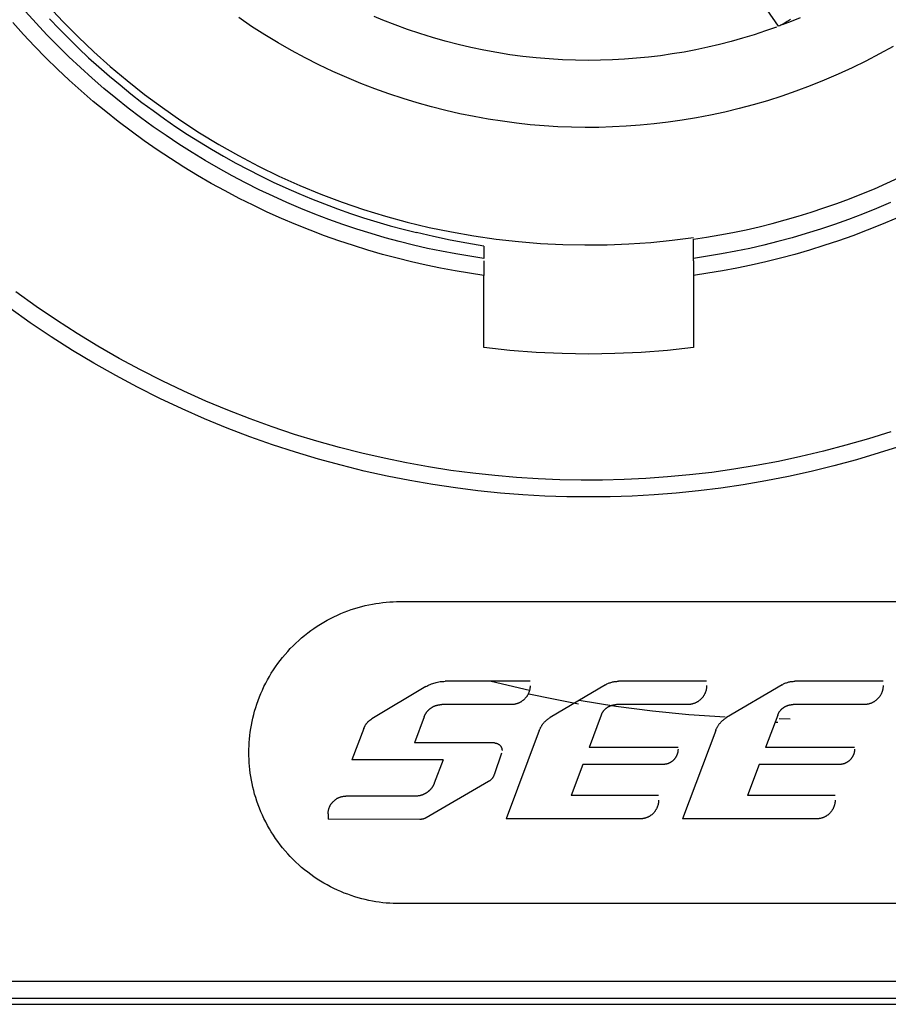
# Model space of a CAD drawing. Header units: millimetres. Extents: x -2637 to -1637, y 678 to 1678.
# Tile 260 of 348: x -2056 to -2045, y 1373 to 1385. Entities that reach past the tile are written whole.
import ezdxf

# ---------------------------------------------------------------- set-up
doc = ezdxf.new("R2010")
doc.units = ezdxf.units.MM
doc.layers.add('Make2D$B.SHOW mini', color=7, linetype='Continuous', true_color=0x000000)

msp = doc.modelspace()

# ---------------------------------------------------------------- linework, layer by layer
at = {"layer": 'Make2D$B.SHOW mini', "color": 18, "lineweight": -3, "true_color": 0x000000}
for points in [[(-2046.703, 1385.064), (-2047.146, 1385.702)], [(-2050.217, 1382.296), (-2050.384, 1382.321), (-2050.551, 1382.349), (-2050.719, 1382.381), (-2050.887, 1382.416), (-2051.056, 1382.455), (-2051.224, 1382.497), (-2051.392, 1382.543), (-2051.561, 1382.592), (-2051.729, 1382.645), (-2051.897, 1382.701), (-2052.065, 1382.761), (-2052.232, 1382.825), (-2052.398, 1382.892), (-2052.564, 1382.963), (-2052.729, 1383.037), (-2052.893, 1383.115), (-2053.056, 1383.197), (-2053.217, 1383.282), (-2053.378, 1383.371), (-2053.537, 1383.463), (-2053.694, 1383.559), (-2053.85, 1383.658), (-2054.004, 1383.76), (-2054.156, 1383.866), (-2054.307, 1383.976), (-2054.455, 1384.088), (-2054.601, 1384.204), (-2054.744, 1384.323), (-2054.886, 1384.445), (-2055.025, 1384.57), (-2055.161, 1384.698), (-2055.294, 1384.829), (-2055.425, 1384.962), (-2055.553, 1385.099), (-2055.678, 1385.237)], [(-2055.409, 1385.308), (-2055.233, 1385.121), (-2055.052, 1384.937), (-2054.863, 1384.758), (-2054.668, 1384.584), (-2054.467, 1384.415), (-2054.26, 1384.251), (-2054.047, 1384.093), (-2053.828, 1383.94), (-2053.603, 1383.794), (-2053.374, 1383.655), (-2053.14, 1383.522), (-2052.901, 1383.396), (-2052.658, 1383.278), (-2052.411, 1383.166), (-2052.16, 1383.063), (-2051.906, 1382.967), (-2051.65, 1382.88), (-2051.39, 1382.8), (-2051.129, 1382.729), (-2050.866, 1382.666), (-2050.602, 1382.611), (-2050.337, 1382.564), (-2050.071, 1382.526), (-2049.805, 1382.496), (-2049.54, 1382.475), (-2049.275, 1382.461), (-2049.011, 1382.456), (-2048.748, 1382.459), (-2048.487, 1382.469), (-2048.228, 1382.487), (-2047.971, 1382.513), (-2047.717, 1382.546)], [(-2055.392, 1385.151), (-2055.279, 1385.033), (-2055.164, 1384.916), (-2055.046, 1384.801), (-2054.926, 1384.688), (-2054.803, 1384.578), (-2054.678, 1384.469), (-2054.551, 1384.363), (-2054.422, 1384.258), (-2054.291, 1384.156), (-2054.157, 1384.057), (-2054.022, 1383.96), (-2053.885, 1383.866), (-2053.746, 1383.774), (-2053.605, 1383.684), (-2053.462, 1383.598), (-2053.318, 1383.514), (-2053.172, 1383.433), (-2053.025, 1383.354), (-2052.877, 1383.279), (-2052.727, 1383.206), (-2052.576, 1383.136), (-2052.423, 1383.07), (-2052.27, 1383.006), (-2052.116, 1382.945), (-2051.961, 1382.887), (-2051.805, 1382.833), (-2051.649, 1382.781), (-2051.491, 1382.732), (-2051.334, 1382.686), (-2051.176, 1382.644), (-2051.017, 1382.604)], [(-2045.338, 1384.823), (-2045.5, 1384.733), (-2045.663, 1384.648), (-2045.827, 1384.567), (-2045.993, 1384.491), (-2046.16, 1384.419), (-2046.328, 1384.351), (-2046.497, 1384.288), (-2046.666, 1384.229), (-2046.835, 1384.175), (-2047.005, 1384.126), (-2047.175, 1384.081), (-2047.345, 1384.04), (-2047.515, 1384.003), (-2047.684, 1383.971), (-2047.853, 1383.943), (-2048.021, 1383.919), (-2048.188, 1383.899), (-2048.355, 1383.883), (-2048.52, 1383.871), (-2048.684, 1383.863), (-2048.847, 1383.858), (-2049.009, 1383.857), (-2049.17, 1383.86), (-2049.333, 1383.866), (-2049.497, 1383.876), (-2049.663, 1383.89), (-2049.829, 1383.908), (-2049.996, 1383.93), (-2050.164, 1383.956), (-2050.332, 1383.986), (-2050.501, 1384.02), (-2050.67, 1384.059), (-2050.84, 1384.101), (-2051.009, 1384.149), (-2051.179, 1384.2), (-2051.348, 1384.256), (-2051.516, 1384.317), (-2051.684, 1384.382), (-2051.851, 1384.451), (-2052.017, 1384.525), (-2052.182, 1384.603), (-2052.346, 1384.686), (-2052.508, 1384.773), (-2052.668, 1384.865), (-2052.827, 1384.961), (-2052.984, 1385.061), (-2053.138, 1385.166)], [(-2051.419, 1385.136), (-2051.524, 1385.18)], [(-2048.967, 1384.656), (-2049.124, 1384.658), (-2049.28, 1384.664), (-2049.437, 1384.673), (-2049.593, 1384.686), (-2049.75, 1384.703), (-2049.906, 1384.724), (-2050.062, 1384.749), (-2050.217, 1384.777), (-2050.371, 1384.809), (-2050.524, 1384.845), (-2050.677, 1384.885), (-2050.828, 1384.928), (-2050.978, 1384.975), (-2051.127, 1385.025), (-2051.274, 1385.079), (-2051.419, 1385.136)], [(-2046.563, 1385.146), (-2046.575, 1385.136), (-2046.587, 1385.128), (-2046.6, 1385.119), (-2046.612, 1385.111), (-2046.625, 1385.103), (-2046.637, 1385.096), (-2046.65, 1385.089), (-2046.663, 1385.082), (-2046.677, 1385.075), (-2046.69, 1385.069), (-2046.703, 1385.064)], [(-2046.446, 1385.165), (-2046.553, 1385.121), (-2046.66, 1385.079)], [(-2050.217, 1382.094), (-2050.389, 1382.119), (-2050.56, 1382.148), (-2050.733, 1382.18), (-2050.905, 1382.216), (-2051.078, 1382.255), (-2051.251, 1382.298), (-2051.425, 1382.344), (-2051.598, 1382.394), (-2051.771, 1382.448), (-2051.943, 1382.506), (-2052.115, 1382.567), (-2052.287, 1382.632), (-2052.458, 1382.7), (-2052.629, 1382.773), (-2052.798, 1382.849), (-2052.967, 1382.929), (-2053.134, 1383.012), (-2053.301, 1383.1), (-2053.465, 1383.19), (-2053.629, 1383.285), (-2053.791, 1383.383), (-2053.951, 1383.485), (-2054.11, 1383.59), (-2054.266, 1383.699), (-2054.42, 1383.811), (-2054.573, 1383.927), (-2054.723, 1384.046), (-2054.871, 1384.168), (-2055.016, 1384.293), (-2055.159, 1384.422), (-2055.299, 1384.553), (-2055.436, 1384.687), (-2055.57, 1384.825), (-2055.702, 1384.965), (-2055.83, 1385.107)], [(-2046.727, 1385.054), (-2046.861, 1385.007), (-2046.996, 1384.962), (-2047.133, 1384.92), (-2047.27, 1384.881), (-2047.409, 1384.846), (-2047.548, 1384.813), (-2047.689, 1384.783), (-2047.829, 1384.756), (-2047.971, 1384.733), (-2048.113, 1384.712), (-2048.255, 1384.695), (-2048.397, 1384.681), (-2048.54, 1384.67), (-2048.682, 1384.662), (-2048.825, 1384.658), (-2048.967, 1384.656)], [(-2047.717, 1382.524), (-2047.561, 1382.548), (-2047.404, 1382.576), (-2047.248, 1382.606), (-2047.091, 1382.638), (-2046.936, 1382.674), (-2046.78, 1382.713), (-2046.625, 1382.755), (-2046.471, 1382.799), (-2046.317, 1382.847), (-2046.164, 1382.897), (-2046.011, 1382.95), (-2045.86, 1383.007), (-2045.71, 1383.066), (-2045.56, 1383.127), (-2045.412, 1383.192), (-2045.265, 1383.259)], [(-2045.371, 1382.963), (-2045.536, 1382.892), (-2045.703, 1382.825), (-2045.87, 1382.761), (-2046.037, 1382.701), (-2046.205, 1382.645), (-2046.374, 1382.592), (-2046.542, 1382.543), (-2046.711, 1382.497), (-2046.879, 1382.455), (-2047.047, 1382.416), (-2047.215, 1382.381), (-2047.383, 1382.349), (-2047.55, 1382.321), (-2047.717, 1382.296)], [(-2045.306, 1382.773), (-2045.476, 1382.7), (-2045.647, 1382.632), (-2045.819, 1382.567), (-2045.991, 1382.506), (-2046.164, 1382.448), (-2046.337, 1382.394), (-2046.51, 1382.344), (-2046.683, 1382.298), (-2046.856, 1382.255), (-2047.029, 1382.216), (-2047.202, 1382.18), (-2047.374, 1382.148), (-2047.546, 1382.119), (-2047.717, 1382.094)], [(-2050.217, 1382.443), (-2050.418, 1382.476), (-2050.618, 1382.514), (-2050.818, 1382.557), (-2051.017, 1382.604)], [(-2050.217, 1382.443), (-2050.217, 1382.296)], [(-2047.717, 1382.296), (-2047.717, 1382.524)], [(-2050.217, 1382.269), (-2050.217, 1382.094)], [(-2047.717, 1382.268), (-2047.717, 1382.29)], [(-2047.717, 1382.268), (-2047.717, 1382.094)], [(-2050.217, 1381.234), (-2050.217, 1382.094)], [(-2047.717, 1382.094), (-2047.717, 1381.234)], [(-2045.367, 1380.23), (-2045.634, 1380.146), (-2045.902, 1380.069), (-2046.169, 1379.998), (-2046.437, 1379.934), (-2046.704, 1379.877), (-2046.971, 1379.827), (-2047.237, 1379.783), (-2047.501, 1379.746), (-2047.765, 1379.715), (-2048.027, 1379.691), (-2048.287, 1379.673), (-2048.546, 1379.66), (-2048.802, 1379.654), (-2049.057, 1379.653), (-2049.311, 1379.658), (-2049.567, 1379.668), (-2049.826, 1379.685), (-2050.086, 1379.707), (-2050.347, 1379.736), (-2050.61, 1379.77), (-2050.874, 1379.812), (-2051.14, 1379.859), (-2051.405, 1379.914), (-2051.672, 1379.975), (-2051.938, 1380.043), (-2052.205, 1380.117), (-2052.471, 1380.199), (-2052.737, 1380.288), (-2053.002, 1380.383), (-2053.266, 1380.486), (-2053.529, 1380.596), (-2053.791, 1380.712), (-2054.05, 1380.836), (-2054.307, 1380.967), (-2054.562, 1381.105), (-2054.815, 1381.25), (-2055.064, 1381.401), (-2055.31, 1381.559), (-2055.553, 1381.724), (-2055.792, 1381.896)], [(-2048.967, 1379.453), (-2049.227, 1379.455), (-2049.489, 1379.464), (-2049.753, 1379.479), (-2050.019, 1379.5), (-2050.286, 1379.527), (-2050.555, 1379.561), (-2050.826, 1379.601), (-2051.097, 1379.648), (-2051.369, 1379.702), (-2051.642, 1379.762), (-2051.915, 1379.83), (-2052.188, 1379.904), (-2052.46, 1379.986), (-2052.733, 1380.075), (-2053.005, 1380.171), (-2053.275, 1380.274), (-2053.545, 1380.385), (-2053.813, 1380.503), (-2054.079, 1380.628), (-2054.343, 1380.76), (-2054.604, 1380.899), (-2054.863, 1381.046), (-2055.119, 1381.2), (-2055.372, 1381.36), (-2055.621, 1381.528), (-2055.866, 1381.702)], [(-2047.717, 1381.234), (-2048.028, 1381.2), (-2048.34, 1381.176), (-2048.654, 1381.161), (-2048.967, 1381.156), (-2049.281, 1381.161), (-2049.594, 1381.176), (-2049.906, 1381.2), (-2050.217, 1381.234)], [(-2045.234, 1380.064), (-2045.504, 1379.977), (-2045.774, 1379.896), (-2046.045, 1379.823), (-2046.316, 1379.757), (-2046.586, 1379.697), (-2046.855, 1379.645), (-2047.124, 1379.599), (-2047.392, 1379.559), (-2047.659, 1379.526), (-2047.924, 1379.499), (-2048.188, 1379.478), (-2048.45, 1379.464), (-2048.71, 1379.455), (-2048.967, 1379.453)], [(-2053.017, 1376.406), (-2053.017, 1376.446), (-2053.015, 1376.486), (-2053.013, 1376.527), (-2053.01, 1376.568), (-2053.006, 1376.609), (-2053.001, 1376.65), (-2052.994, 1376.692), (-2052.987, 1376.734), (-2052.979, 1376.775), (-2052.97, 1376.817), (-2052.959, 1376.859), (-2052.948, 1376.901), (-2052.935, 1376.943), (-2052.922, 1376.985), (-2052.907, 1377.027), (-2052.891, 1377.069), (-2052.874, 1377.11), (-2052.856, 1377.151), (-2052.837, 1377.192), (-2052.816, 1377.233), (-2052.795, 1377.273), (-2052.772, 1377.313), (-2052.749, 1377.352), (-2052.724, 1377.391), (-2052.698, 1377.429), (-2052.671, 1377.467), (-2052.644, 1377.504), (-2052.615, 1377.541), (-2052.585, 1377.576), (-2052.554, 1377.611), (-2052.523, 1377.645), (-2052.49, 1377.679), (-2052.457, 1377.711), (-2052.422, 1377.743), (-2052.388, 1377.774), (-2052.352, 1377.803), (-2052.315, 1377.832), (-2052.278, 1377.86), (-2052.241, 1377.887), (-2052.202, 1377.913), (-2052.163, 1377.937), (-2052.124, 1377.961), (-2052.084, 1377.983), (-2052.044, 1378.005), (-2052.003, 1378.025), (-2051.962, 1378.045), (-2051.921, 1378.063), (-2051.88, 1378.08), (-2051.838, 1378.096), (-2051.796, 1378.11), (-2051.755, 1378.124), (-2051.713, 1378.137), (-2051.671, 1378.148), (-2051.629, 1378.158), (-2051.587, 1378.168), (-2051.545, 1378.176), (-2051.503, 1378.183), (-2051.462, 1378.189), (-2051.42, 1378.195), (-2051.379, 1378.199), (-2051.338, 1378.202), (-2051.298, 1378.204), (-2051.257, 1378.206), (-2051.217, 1378.206)], [(-2051.217, 1378.206), (-2033.217, 1378.206)], [(-2050.909, 1377.192), (-2050.896, 1377.199), (-2050.882, 1377.206), (-2050.869, 1377.213), (-2050.855, 1377.219), (-2050.841, 1377.225), (-2050.826, 1377.23), (-2050.812, 1377.235), (-2050.797, 1377.239), (-2050.783, 1377.243), (-2050.768, 1377.247), (-2050.753, 1377.249), (-2050.738, 1377.252), (-2050.722, 1377.253), (-2050.707, 1377.255), (-2050.692, 1377.255), (-2050.677, 1377.256)], [(-2049.665, 1377.256), (-2050.677, 1377.256)], [(-2049.673, 1377.146), (-2050.131, 1377.255)], [(-2048.766, 1377.214), (-2048.757, 1377.219), (-2048.749, 1377.224), (-2048.74, 1377.228), (-2048.731, 1377.232), (-2048.721, 1377.236), (-2048.712, 1377.239), (-2048.702, 1377.243), (-2048.693, 1377.245), (-2048.683, 1377.248), (-2048.673, 1377.25), (-2048.663, 1377.252), (-2048.653, 1377.253), (-2048.643, 1377.255), (-2048.633, 1377.255), (-2048.623, 1377.256), (-2048.613, 1377.256)], [(-2047.561, 1377.256), (-2048.613, 1377.256)], [(-2046.663, 1377.214), (-2046.655, 1377.219), (-2046.646, 1377.224), (-2046.637, 1377.228), (-2046.628, 1377.232), (-2046.618, 1377.236), (-2046.609, 1377.239), (-2046.599, 1377.243), (-2046.59, 1377.245), (-2046.58, 1377.248), (-2046.57, 1377.25), (-2046.56, 1377.252), (-2046.55, 1377.253), (-2046.54, 1377.255), (-2046.53, 1377.255), (-2046.52, 1377.256), (-2046.51, 1377.256)], [(-2045.458, 1377.256), (-2046.51, 1377.256)], [(-2050.909, 1377.192), (-2051.553, 1376.807)], [(-2049.665, 1377.203), (-2049.665, 1377.198), (-2049.665, 1377.193), (-2049.666, 1377.188), (-2049.666, 1377.183), (-2049.667, 1377.178), (-2049.667, 1377.173), (-2049.668, 1377.168), (-2049.669, 1377.162), (-2049.67, 1377.157), (-2049.671, 1377.152), (-2049.672, 1377.147), (-2049.674, 1377.142), (-2049.675, 1377.136), (-2049.677, 1377.131), (-2049.679, 1377.126), (-2049.681, 1377.121), (-2049.683, 1377.115), (-2049.685, 1377.11), (-2049.688, 1377.105), (-2049.69, 1377.1), (-2049.693, 1377.095), (-2049.696, 1377.09), (-2049.699, 1377.085), (-2049.702, 1377.08), (-2049.705, 1377.076), (-2049.708, 1377.071), (-2049.712, 1377.066), (-2049.716, 1377.062), (-2049.719, 1377.057), (-2049.723, 1377.053), (-2049.727, 1377.048), (-2049.731, 1377.044), (-2049.735, 1377.04), (-2049.74, 1377.036), (-2049.744, 1377.032), (-2049.748, 1377.029), (-2049.753, 1377.025), (-2049.758, 1377.022), (-2049.762, 1377.018), (-2049.767, 1377.015), (-2049.772, 1377.012), (-2049.777, 1377.009), (-2049.782, 1377.006), (-2049.787, 1377.004), (-2049.792, 1377.001), (-2049.797, 1376.999), (-2049.802, 1376.996), (-2049.807, 1376.994), (-2049.813, 1376.992), (-2049.818, 1376.99), (-2049.823, 1376.989), (-2049.828, 1376.987), (-2049.834, 1376.986), (-2049.839, 1376.984), (-2049.844, 1376.983), (-2049.849, 1376.982), (-2049.854, 1376.981), (-2049.86, 1376.981), (-2049.865, 1376.98), (-2049.87, 1376.979), (-2049.875, 1376.979), (-2049.88, 1376.979), (-2049.885, 1376.978), (-2049.89, 1376.978)], [(-2048.766, 1377.214), (-2049.427, 1376.823)], [(-2047.561, 1377.204), (-2047.561, 1377.199), (-2047.561, 1377.194), (-2047.562, 1377.189), (-2047.562, 1377.184), (-2047.563, 1377.179), (-2047.563, 1377.174), (-2047.564, 1377.169), (-2047.565, 1377.163), (-2047.566, 1377.158), (-2047.567, 1377.153), (-2047.568, 1377.148), (-2047.57, 1377.142), (-2047.571, 1377.137), (-2047.573, 1377.132), (-2047.575, 1377.127), (-2047.577, 1377.122), (-2047.579, 1377.116), (-2047.581, 1377.111), (-2047.584, 1377.106), (-2047.586, 1377.101), (-2047.589, 1377.096), (-2047.592, 1377.091), (-2047.595, 1377.086), (-2047.598, 1377.081), (-2047.601, 1377.076), (-2047.604, 1377.072), (-2047.608, 1377.067), (-2047.611, 1377.063), (-2047.615, 1377.058), (-2047.619, 1377.054), (-2047.623, 1377.049), (-2047.627, 1377.045), (-2047.631, 1377.041), (-2047.635, 1377.037), (-2047.64, 1377.033), (-2047.644, 1377.03), (-2047.649, 1377.026), (-2047.653, 1377.023), (-2047.658, 1377.019), (-2047.663, 1377.016), (-2047.668, 1377.013), (-2047.673, 1377.01), (-2047.678, 1377.007), (-2047.683, 1377.005), (-2047.688, 1377.002), (-2047.693, 1377), (-2047.698, 1376.997), (-2047.703, 1376.995), (-2047.708, 1376.993), (-2047.714, 1376.991), (-2047.719, 1376.99), (-2047.724, 1376.988), (-2047.729, 1376.987), (-2047.734, 1376.985), (-2047.74, 1376.984), (-2047.745, 1376.983), (-2047.75, 1376.982), (-2047.755, 1376.981), (-2047.761, 1376.981), (-2047.766, 1376.98), (-2047.771, 1376.98), (-2047.776, 1376.98), (-2047.781, 1376.979), (-2047.786, 1376.979)], [(-2046.663, 1377.214), (-2047.325, 1376.823)], [(-2045.458, 1377.204), (-2045.458, 1377.199), (-2045.458, 1377.194), (-2045.459, 1377.189), (-2045.459, 1377.184), (-2045.46, 1377.179), (-2045.46, 1377.174), (-2045.461, 1377.169), (-2045.462, 1377.163), (-2045.463, 1377.158), (-2045.464, 1377.153), (-2045.466, 1377.148), (-2045.467, 1377.142), (-2045.469, 1377.137), (-2045.47, 1377.132), (-2045.472, 1377.127), (-2045.474, 1377.122), (-2045.476, 1377.116), (-2045.478, 1377.111), (-2045.481, 1377.106), (-2045.483, 1377.101), (-2045.486, 1377.096), (-2045.489, 1377.091), (-2045.492, 1377.086), (-2045.495, 1377.081), (-2045.498, 1377.076), (-2045.501, 1377.072), (-2045.505, 1377.067), (-2045.509, 1377.063), (-2045.512, 1377.058), (-2045.516, 1377.054), (-2045.52, 1377.049), (-2045.524, 1377.045), (-2045.528, 1377.041), (-2045.533, 1377.037), (-2045.537, 1377.033), (-2045.541, 1377.03), (-2045.546, 1377.026), (-2045.551, 1377.023), (-2045.555, 1377.019), (-2045.56, 1377.016), (-2045.565, 1377.013), (-2045.57, 1377.01), (-2045.575, 1377.007), (-2045.58, 1377.005), (-2045.585, 1377.002), (-2045.59, 1377), (-2045.595, 1376.997), (-2045.6, 1376.995), (-2045.605, 1376.993), (-2045.611, 1376.991), (-2045.616, 1376.99), (-2045.621, 1376.988), (-2045.626, 1376.987), (-2045.632, 1376.985), (-2045.637, 1376.984), (-2045.642, 1376.983), (-2045.647, 1376.982), (-2045.653, 1376.981), (-2045.658, 1376.981), (-2045.663, 1376.98), (-2045.668, 1376.98), (-2045.673, 1376.98), (-2045.678, 1376.979), (-2045.683, 1376.979)], [(-2049.089, 1376.985), (-2049.386, 1377.041), (-2049.682, 1377.103)], [(-2047.342, 1376.827), (-2047.772, 1376.857), (-2048.205, 1376.9), (-2048.642, 1376.957), (-2049.081, 1377.028)], [(-2050.928, 1376.832), (-2050.926, 1376.836), (-2050.925, 1376.84), (-2050.923, 1376.844), (-2050.921, 1376.847), (-2050.92, 1376.851), (-2050.918, 1376.855), (-2050.916, 1376.858), (-2050.914, 1376.862), (-2050.912, 1376.866), (-2050.91, 1376.869), (-2050.908, 1376.873), (-2050.905, 1376.876), (-2050.903, 1376.88), (-2050.9, 1376.883), (-2050.898, 1376.887), (-2050.895, 1376.89), (-2050.893, 1376.894), (-2050.89, 1376.897), (-2050.887, 1376.9), (-2050.884, 1376.904), (-2050.881, 1376.907), (-2050.878, 1376.91), (-2050.875, 1376.913), (-2050.872, 1376.916), (-2050.869, 1376.919), (-2050.866, 1376.922), (-2050.862, 1376.925), (-2050.859, 1376.928), (-2050.856, 1376.93), (-2050.852, 1376.933), (-2050.849, 1376.936), (-2050.845, 1376.938), (-2050.841, 1376.941), (-2050.838, 1376.943), (-2050.834, 1376.946), (-2050.83, 1376.948), (-2050.826, 1376.95), (-2050.823, 1376.952), (-2050.819, 1376.954), (-2050.815, 1376.956), (-2050.811, 1376.958), (-2050.807, 1376.96), (-2050.803, 1376.961), (-2050.799, 1376.963), (-2050.795, 1376.965), (-2050.791, 1376.966), (-2050.787, 1376.967), (-2050.782, 1376.969), (-2050.778, 1376.97), (-2050.774, 1376.971), (-2050.77, 1376.972), (-2050.766, 1376.973), (-2050.762, 1376.974), (-2050.758, 1376.975), (-2050.754, 1376.975), (-2050.749, 1376.976), (-2050.745, 1376.977), (-2050.741, 1376.977), (-2050.737, 1376.978), (-2050.733, 1376.978), (-2050.729, 1376.978), (-2050.725, 1376.978), (-2050.721, 1376.978), (-2050.717, 1376.978)], [(-2049.89, 1376.978), (-2050.717, 1376.978)], [(-2048.817, 1376.852), (-2048.816, 1376.855), (-2048.814, 1376.858), (-2048.813, 1376.862), (-2048.812, 1376.865), (-2048.81, 1376.868), (-2048.809, 1376.871), (-2048.807, 1376.874), (-2048.805, 1376.878), (-2048.803, 1376.881), (-2048.802, 1376.884), (-2048.8, 1376.887), (-2048.798, 1376.89), (-2048.796, 1376.893), (-2048.794, 1376.896), (-2048.791, 1376.899), (-2048.789, 1376.902), (-2048.787, 1376.905), (-2048.785, 1376.908), (-2048.782, 1376.911), (-2048.78, 1376.914), (-2048.777, 1376.916), (-2048.775, 1376.919), (-2048.772, 1376.922), (-2048.769, 1376.924), (-2048.766, 1376.927), (-2048.764, 1376.93), (-2048.761, 1376.932), (-2048.758, 1376.935), (-2048.755, 1376.937), (-2048.752, 1376.939), (-2048.749, 1376.941), (-2048.746, 1376.944), (-2048.742, 1376.946), (-2048.739, 1376.948), (-2048.736, 1376.95), (-2048.733, 1376.952), (-2048.73, 1376.954), (-2048.726, 1376.956), (-2048.723, 1376.957), (-2048.719, 1376.959), (-2048.716, 1376.961), (-2048.713, 1376.962), (-2048.709, 1376.964), (-2048.706, 1376.965), (-2048.702, 1376.966), (-2048.699, 1376.968), (-2048.695, 1376.969), (-2048.691, 1376.97), (-2048.688, 1376.971), (-2048.684, 1376.972), (-2048.681, 1376.973), (-2048.677, 1376.974), (-2048.674, 1376.974), (-2048.67, 1376.975), (-2048.666, 1376.976), (-2048.663, 1376.976), (-2048.659, 1376.977), (-2048.656, 1376.977), (-2048.652, 1376.978), (-2048.649, 1376.978), (-2048.645, 1376.978), (-2048.642, 1376.978), (-2048.638, 1376.978), (-2048.635, 1376.978)], [(-2047.786, 1376.979), (-2048.635, 1376.978)], [(-2046.714, 1376.852), (-2046.713, 1376.855), (-2046.712, 1376.858), (-2046.71, 1376.862), (-2046.709, 1376.865), (-2046.707, 1376.868), (-2046.706, 1376.871), (-2046.704, 1376.874), (-2046.702, 1376.878), (-2046.701, 1376.881), (-2046.699, 1376.884), (-2046.697, 1376.887), (-2046.695, 1376.89), (-2046.693, 1376.893), (-2046.691, 1376.896), (-2046.689, 1376.899), (-2046.686, 1376.902), (-2046.684, 1376.905), (-2046.682, 1376.908), (-2046.679, 1376.911), (-2046.677, 1376.914), (-2046.674, 1376.916), (-2046.672, 1376.919), (-2046.669, 1376.922), (-2046.666, 1376.924), (-2046.664, 1376.927), (-2046.661, 1376.93), (-2046.658, 1376.932), (-2046.655, 1376.935), (-2046.652, 1376.937), (-2046.649, 1376.939), (-2046.646, 1376.941), (-2046.643, 1376.944), (-2046.64, 1376.946), (-2046.636, 1376.948), (-2046.633, 1376.95), (-2046.63, 1376.952), (-2046.627, 1376.954), (-2046.623, 1376.956), (-2046.62, 1376.957), (-2046.617, 1376.959), (-2046.613, 1376.961), (-2046.61, 1376.962), (-2046.606, 1376.964), (-2046.603, 1376.965), (-2046.599, 1376.966), (-2046.596, 1376.968), (-2046.592, 1376.969), (-2046.589, 1376.97), (-2046.585, 1376.971), (-2046.582, 1376.972), (-2046.578, 1376.973), (-2046.574, 1376.974), (-2046.571, 1376.974), (-2046.567, 1376.975), (-2046.564, 1376.976), (-2046.56, 1376.976), (-2046.557, 1376.977), (-2046.553, 1376.977), (-2046.549, 1376.978), (-2046.546, 1376.978), (-2046.542, 1376.978), (-2046.539, 1376.978), (-2046.535, 1376.978), (-2046.532, 1376.978)], [(-2045.683, 1376.979), (-2046.532, 1376.978)], [(-2051.647, 1376.693), (-2051.646, 1376.698), (-2051.644, 1376.702), (-2051.642, 1376.706), (-2051.64, 1376.711), (-2051.638, 1376.715), (-2051.636, 1376.719), (-2051.634, 1376.723), (-2051.631, 1376.727), (-2051.629, 1376.731), (-2051.626, 1376.735), (-2051.624, 1376.739), (-2051.621, 1376.743), (-2051.618, 1376.747), (-2051.615, 1376.751), (-2051.612, 1376.754), (-2051.609, 1376.758), (-2051.606, 1376.762), (-2051.603, 1376.765), (-2051.6, 1376.769), (-2051.597, 1376.772), (-2051.593, 1376.775), (-2051.59, 1376.779), (-2051.586, 1376.782), (-2051.583, 1376.785), (-2051.579, 1376.788), (-2051.576, 1376.791), (-2051.572, 1376.794), (-2051.568, 1376.796), (-2051.564, 1376.799), (-2051.56, 1376.802), (-2051.556, 1376.804), (-2051.553, 1376.807)], [(-2050.928, 1376.832), (-2051.044, 1376.521)], [(-2049.556, 1376.67), (-2049.553, 1376.676), (-2049.551, 1376.682), (-2049.548, 1376.687), (-2049.546, 1376.693), (-2049.543, 1376.699), (-2049.54, 1376.704), (-2049.537, 1376.71), (-2049.534, 1376.715), (-2049.531, 1376.721), (-2049.527, 1376.726), (-2049.524, 1376.732), (-2049.52, 1376.737), (-2049.516, 1376.742), (-2049.513, 1376.747), (-2049.509, 1376.752), (-2049.505, 1376.757), (-2049.5, 1376.762), (-2049.496, 1376.767), (-2049.492, 1376.772), (-2049.487, 1376.776), (-2049.483, 1376.781), (-2049.478, 1376.785), (-2049.473, 1376.789), (-2049.469, 1376.794), (-2049.464, 1376.798), (-2049.459, 1376.802), (-2049.454, 1376.806), (-2049.448, 1376.809), (-2049.443, 1376.813), (-2049.438, 1376.816), (-2049.433, 1376.82), (-2049.427, 1376.823)], [(-2048.817, 1376.852), (-2048.962, 1376.466)], [(-2047.453, 1376.67), (-2047.451, 1376.676), (-2047.448, 1376.682), (-2047.446, 1376.687), (-2047.443, 1376.693), (-2047.44, 1376.699), (-2047.437, 1376.704), (-2047.434, 1376.71), (-2047.431, 1376.715), (-2047.428, 1376.721), (-2047.425, 1376.726), (-2047.421, 1376.732), (-2047.417, 1376.737), (-2047.414, 1376.742), (-2047.41, 1376.747), (-2047.406, 1376.752), (-2047.402, 1376.757), (-2047.398, 1376.762), (-2047.393, 1376.767), (-2047.389, 1376.772), (-2047.384, 1376.776), (-2047.38, 1376.781), (-2047.375, 1376.785), (-2047.371, 1376.789), (-2047.366, 1376.794), (-2047.361, 1376.798), (-2047.356, 1376.802), (-2047.351, 1376.806), (-2047.346, 1376.809), (-2047.34, 1376.813), (-2047.335, 1376.816), (-2047.33, 1376.82), (-2047.325, 1376.823)], [(-2046.714, 1376.852), (-2046.859, 1376.466)], [(-2046.567, 1376.806), (-2046.697, 1376.807)], [(-2051.647, 1376.693), (-2051.789, 1376.32)], [(-2049.556, 1376.67), (-2049.95, 1375.616)], [(-2047.453, 1376.67), (-2047.847, 1375.616)], [(-2046.712, 1376.763), (-2046.741, 1376.763)], [(-2050.089, 1376.521), (-2051.044, 1376.521)], [(-2050.089, 1376.521), (-2050.087, 1376.521), (-2050.085, 1376.521), (-2050.083, 1376.521), (-2050.081, 1376.52), (-2050.079, 1376.52), (-2050.077, 1376.52), (-2050.075, 1376.52), (-2050.073, 1376.519), (-2050.071, 1376.519), (-2050.068, 1376.518), (-2050.066, 1376.518), (-2050.064, 1376.517), (-2050.062, 1376.517), (-2050.06, 1376.516), (-2050.058, 1376.515), (-2050.056, 1376.514), (-2050.054, 1376.514), (-2050.052, 1376.513), (-2050.05, 1376.512), (-2050.048, 1376.511), (-2050.046, 1376.51), (-2050.044, 1376.508), (-2050.042, 1376.507), (-2050.04, 1376.506), (-2050.038, 1376.505), (-2050.036, 1376.503), (-2050.034, 1376.502), (-2050.032, 1376.501), (-2050.03, 1376.499), (-2050.029, 1376.498), (-2050.027, 1376.496), (-2050.025, 1376.494), (-2050.024, 1376.493), (-2050.022, 1376.491), (-2050.021, 1376.489), (-2050.019, 1376.487), (-2050.018, 1376.486), (-2050.016, 1376.484), (-2050.015, 1376.482), (-2050.014, 1376.48), (-2050.012, 1376.478), (-2050.011, 1376.476), (-2050.01, 1376.474), (-2050.009, 1376.472), (-2050.008, 1376.47), (-2050.007, 1376.468), (-2050.006, 1376.466), (-2050.005, 1376.464), (-2050.005, 1376.462), (-2050.004, 1376.46), (-2050.003, 1376.458), (-2050.002, 1376.456), (-2050.002, 1376.453), (-2050.001, 1376.451), (-2050.001, 1376.449), (-2050, 1376.447), (-2050, 1376.445), (-2050, 1376.443), (-2050, 1376.441), (-2049.999, 1376.439), (-2049.999, 1376.437), (-2049.999, 1376.435), (-2049.999, 1376.433), (-2049.999, 1376.431)], [(-2047.902, 1376.466), (-2048.962, 1376.466)], [(-2047.902, 1376.445), (-2047.902, 1376.441), (-2047.903, 1376.437), (-2047.903, 1376.433), (-2047.903, 1376.429), (-2047.904, 1376.425), (-2047.904, 1376.42), (-2047.905, 1376.416), (-2047.905, 1376.412), (-2047.906, 1376.408), (-2047.907, 1376.404), (-2047.908, 1376.4), (-2047.909, 1376.395), (-2047.911, 1376.391), (-2047.912, 1376.387), (-2047.913, 1376.383), (-2047.915, 1376.379), (-2047.917, 1376.374), (-2047.919, 1376.37), (-2047.92, 1376.366), (-2047.922, 1376.362), (-2047.925, 1376.358), (-2047.927, 1376.354), (-2047.929, 1376.35), (-2047.932, 1376.346), (-2047.934, 1376.343), (-2047.937, 1376.339), (-2047.94, 1376.335), (-2047.943, 1376.331), (-2047.946, 1376.328), (-2047.949, 1376.324), (-2047.952, 1376.321), (-2047.955, 1376.318), (-2047.958, 1376.314), (-2047.962, 1376.311), (-2047.965, 1376.308), (-2047.969, 1376.305), (-2047.973, 1376.302), (-2047.976, 1376.299), (-2047.98, 1376.297), (-2047.984, 1376.294), (-2047.988, 1376.292), (-2047.992, 1376.289), (-2047.996, 1376.287), (-2048, 1376.285), (-2048.004, 1376.283), (-2048.008, 1376.281), (-2048.012, 1376.279), (-2048.016, 1376.277), (-2048.02, 1376.276), (-2048.024, 1376.274), (-2048.029, 1376.273), (-2048.033, 1376.272), (-2048.037, 1376.271), (-2048.041, 1376.27), (-2048.045, 1376.269), (-2048.05, 1376.268), (-2048.054, 1376.267), (-2048.058, 1376.267), (-2048.062, 1376.266), (-2048.066, 1376.266), (-2048.07, 1376.265), (-2048.074, 1376.265), (-2048.078, 1376.265), (-2048.082, 1376.265)], [(-2045.8, 1376.466), (-2046.859, 1376.466)], [(-2045.8, 1376.445), (-2045.8, 1376.441), (-2045.8, 1376.437), (-2045.8, 1376.433), (-2045.8, 1376.429), (-2045.801, 1376.425), (-2045.801, 1376.42), (-2045.802, 1376.416), (-2045.803, 1376.412), (-2045.803, 1376.408), (-2045.804, 1376.404), (-2045.805, 1376.4), (-2045.806, 1376.395), (-2045.808, 1376.391), (-2045.809, 1376.387), (-2045.811, 1376.383), (-2045.812, 1376.379), (-2045.814, 1376.374), (-2045.816, 1376.37), (-2045.818, 1376.366), (-2045.82, 1376.362), (-2045.822, 1376.358), (-2045.824, 1376.354), (-2045.826, 1376.35), (-2045.829, 1376.346), (-2045.831, 1376.343), (-2045.834, 1376.339), (-2045.837, 1376.335), (-2045.84, 1376.331), (-2045.843, 1376.328), (-2045.846, 1376.324), (-2045.849, 1376.321), (-2045.852, 1376.318), (-2045.856, 1376.314), (-2045.859, 1376.311), (-2045.863, 1376.308), (-2045.866, 1376.305), (-2045.87, 1376.302), (-2045.873, 1376.299), (-2045.877, 1376.297), (-2045.881, 1376.294), (-2045.885, 1376.292), (-2045.889, 1376.289), (-2045.893, 1376.287), (-2045.897, 1376.285), (-2045.901, 1376.283), (-2045.905, 1376.281), (-2045.909, 1376.279), (-2045.913, 1376.277), (-2045.917, 1376.276), (-2045.922, 1376.274), (-2045.926, 1376.273), (-2045.93, 1376.272), (-2045.934, 1376.271), (-2045.938, 1376.27), (-2045.943, 1376.269), (-2045.947, 1376.268), (-2045.951, 1376.267), (-2045.955, 1376.267), (-2045.959, 1376.266), (-2045.963, 1376.266), (-2045.967, 1376.265), (-2045.972, 1376.265), (-2045.976, 1376.265), (-2045.98, 1376.265)], [(-2051.217, 1374.606), (-2051.257, 1374.606), (-2051.298, 1374.608), (-2051.338, 1374.61), (-2051.379, 1374.613), (-2051.42, 1374.617), (-2051.462, 1374.623), (-2051.503, 1374.629), (-2051.545, 1374.636), (-2051.587, 1374.644), (-2051.629, 1374.654), (-2051.671, 1374.664), (-2051.713, 1374.675), (-2051.755, 1374.688), (-2051.796, 1374.702), (-2051.838, 1374.717), (-2051.88, 1374.732), (-2051.921, 1374.749), (-2051.962, 1374.768), (-2052.003, 1374.787), (-2052.044, 1374.807), (-2052.084, 1374.829), (-2052.124, 1374.851), (-2052.163, 1374.875), (-2052.202, 1374.899), (-2052.241, 1374.925), (-2052.278, 1374.952), (-2052.315, 1374.98), (-2052.352, 1375.009), (-2052.388, 1375.038), (-2052.422, 1375.069), (-2052.457, 1375.101), (-2052.49, 1375.133), (-2052.523, 1375.167), (-2052.554, 1375.201), (-2052.585, 1375.236), (-2052.615, 1375.271), (-2052.644, 1375.308), (-2052.671, 1375.345), (-2052.698, 1375.383), (-2052.724, 1375.421), (-2052.749, 1375.46), (-2052.772, 1375.499), (-2052.795, 1375.539), (-2052.816, 1375.579), (-2052.837, 1375.62), (-2052.856, 1375.661), (-2052.874, 1375.702), (-2052.891, 1375.743), (-2052.907, 1375.785), (-2052.922, 1375.827), (-2052.935, 1375.869), (-2052.948, 1375.911), (-2052.959, 1375.953), (-2052.97, 1375.995), (-2052.979, 1376.037), (-2052.987, 1376.078), (-2052.994, 1376.12), (-2053.001, 1376.162), (-2053.006, 1376.203), (-2053.01, 1376.244), (-2053.013, 1376.285), (-2053.015, 1376.326), (-2053.017, 1376.366), (-2053.017, 1376.406)], [(-2050.702, 1376.32), (-2051.789, 1376.32)], [(-2050.702, 1376.32), (-2050.807, 1376.042)], [(-2050.004, 1376.401), (-2050.095, 1376.141)], [(-2049.037, 1376.265), (-2049.177, 1375.893)], [(-2048.082, 1376.265), (-2049.037, 1376.265)], [(-2046.935, 1376.265), (-2047.074, 1375.893)], [(-2045.98, 1376.265), (-2046.935, 1376.265)], [(-2050.095, 1376.141), (-2050.096, 1376.138), (-2050.097, 1376.134), (-2050.098, 1376.131), (-2050.1, 1376.128), (-2050.101, 1376.125), (-2050.103, 1376.122), (-2050.104, 1376.119), (-2050.106, 1376.117), (-2050.107, 1376.114), (-2050.109, 1376.111), (-2050.111, 1376.108), (-2050.113, 1376.105), (-2050.115, 1376.102), (-2050.117, 1376.1), (-2050.119, 1376.097), (-2050.121, 1376.094), (-2050.123, 1376.092), (-2050.125, 1376.089), (-2050.128, 1376.087), (-2050.13, 1376.085), (-2050.132, 1376.082), (-2050.135, 1376.08), (-2050.137, 1376.078), (-2050.14, 1376.075), (-2050.142, 1376.073), (-2050.145, 1376.071), (-2050.147, 1376.069), (-2050.15, 1376.067), (-2050.153, 1376.065), (-2050.156, 1376.064), (-2050.158, 1376.062), (-2050.161, 1376.06)], [(-2050.807, 1376.042), (-2050.809, 1376.038), (-2050.81, 1376.034), (-2050.812, 1376.03), (-2050.814, 1376.026), (-2050.816, 1376.022), (-2050.818, 1376.018), (-2050.82, 1376.014), (-2050.822, 1376.01), (-2050.824, 1376.007), (-2050.826, 1376.003), (-2050.828, 1375.999), (-2050.831, 1375.995), (-2050.833, 1375.991), (-2050.836, 1375.988), (-2050.839, 1375.984), (-2050.841, 1375.98), (-2050.844, 1375.977), (-2050.847, 1375.973), (-2050.85, 1375.97), (-2050.853, 1375.966), (-2050.856, 1375.963), (-2050.86, 1375.959), (-2050.863, 1375.956), (-2050.866, 1375.953), (-2050.87, 1375.95), (-2050.873, 1375.947), (-2050.877, 1375.944), (-2050.88, 1375.941), (-2050.884, 1375.938), (-2050.888, 1375.935), (-2050.891, 1375.932), (-2050.895, 1375.929), (-2050.899, 1375.927), (-2050.903, 1375.924), (-2050.907, 1375.922), (-2050.911, 1375.919), (-2050.915, 1375.917), (-2050.919, 1375.915), (-2050.923, 1375.913), (-2050.927, 1375.911), (-2050.932, 1375.909), (-2050.936, 1375.907), (-2050.94, 1375.905), (-2050.944, 1375.903), (-2050.949, 1375.902), (-2050.953, 1375.9), (-2050.957, 1375.898), (-2050.962, 1375.897), (-2050.966, 1375.896), (-2050.971, 1375.895), (-2050.975, 1375.894), (-2050.979, 1375.892), (-2050.984, 1375.892), (-2050.988, 1375.891), (-2050.993, 1375.89), (-2050.997, 1375.889), (-2051.001, 1375.889), (-2051.006, 1375.888), (-2051.01, 1375.888), (-2051.014, 1375.887), (-2051.019, 1375.887), (-2051.023, 1375.887), (-2051.027, 1375.887), (-2051.032, 1375.887)], [(-2050.161, 1376.06), (-2050.903, 1375.63)], [(-2052.072, 1375.677), (-2052.072, 1375.681), (-2052.072, 1375.686), (-2052.071, 1375.691), (-2052.071, 1375.696), (-2052.07, 1375.7), (-2052.07, 1375.705), (-2052.069, 1375.71), (-2052.068, 1375.715), (-2052.067, 1375.72), (-2052.066, 1375.725), (-2052.065, 1375.73), (-2052.064, 1375.735), (-2052.062, 1375.739), (-2052.061, 1375.744), (-2052.059, 1375.749), (-2052.057, 1375.754), (-2052.055, 1375.759), (-2052.053, 1375.764), (-2052.051, 1375.768), (-2052.048, 1375.773), (-2052.046, 1375.778), (-2052.043, 1375.783), (-2052.04, 1375.787), (-2052.038, 1375.792), (-2052.034, 1375.796), (-2052.031, 1375.801), (-2052.028, 1375.805), (-2052.025, 1375.809), (-2052.021, 1375.813), (-2052.018, 1375.817), (-2052.014, 1375.821), (-2052.01, 1375.825), (-2052.006, 1375.829), (-2052.002, 1375.833), (-2051.998, 1375.836), (-2051.994, 1375.84), (-2051.99, 1375.843), (-2051.986, 1375.846), (-2051.981, 1375.849), (-2051.977, 1375.852), (-2051.972, 1375.855), (-2051.968, 1375.858), (-2051.963, 1375.861), (-2051.958, 1375.863), (-2051.953, 1375.866), (-2051.949, 1375.868), (-2051.944, 1375.87), (-2051.939, 1375.872), (-2051.934, 1375.874), (-2051.929, 1375.876), (-2051.924, 1375.877), (-2051.92, 1375.879), (-2051.915, 1375.88), (-2051.91, 1375.881), (-2051.905, 1375.882), (-2051.9, 1375.883), (-2051.895, 1375.884), (-2051.89, 1375.885), (-2051.885, 1375.885), (-2051.881, 1375.886), (-2051.876, 1375.886), (-2051.871, 1375.887), (-2051.866, 1375.887), (-2051.862, 1375.887)], [(-2051.032, 1375.887), (-2051.862, 1375.887)], [(-2048.133, 1375.893), (-2049.177, 1375.893)], [(-2048.133, 1375.841), (-2048.133, 1375.836), (-2048.133, 1375.831), (-2048.133, 1375.826), (-2048.134, 1375.821), (-2048.134, 1375.815), (-2048.135, 1375.81), (-2048.136, 1375.805), (-2048.137, 1375.8), (-2048.138, 1375.795), (-2048.139, 1375.789), (-2048.14, 1375.784), (-2048.141, 1375.779), (-2048.143, 1375.774), (-2048.145, 1375.768), (-2048.147, 1375.763), (-2048.149, 1375.758), (-2048.151, 1375.753), (-2048.153, 1375.748), (-2048.155, 1375.742), (-2048.158, 1375.737), (-2048.161, 1375.732), (-2048.163, 1375.727), (-2048.166, 1375.722), (-2048.169, 1375.718), (-2048.173, 1375.713), (-2048.176, 1375.708), (-2048.18, 1375.703), (-2048.183, 1375.699), (-2048.187, 1375.694), (-2048.191, 1375.69), (-2048.195, 1375.686), (-2048.199, 1375.682), (-2048.203, 1375.678), (-2048.207, 1375.674), (-2048.211, 1375.67), (-2048.216, 1375.666), (-2048.221, 1375.662), (-2048.225, 1375.659), (-2048.23, 1375.656), (-2048.235, 1375.652), (-2048.24, 1375.649), (-2048.244, 1375.646), (-2048.249, 1375.644), (-2048.254, 1375.641), (-2048.26, 1375.638), (-2048.265, 1375.636), (-2048.27, 1375.634), (-2048.275, 1375.632), (-2048.28, 1375.63), (-2048.285, 1375.628), (-2048.291, 1375.626), (-2048.296, 1375.624), (-2048.301, 1375.623), (-2048.306, 1375.622), (-2048.312, 1375.621), (-2048.317, 1375.619), (-2048.322, 1375.619), (-2048.327, 1375.618), (-2048.332, 1375.617), (-2048.338, 1375.617), (-2048.343, 1375.616), (-2048.348, 1375.616), (-2048.353, 1375.616), (-2048.358, 1375.616)], [(-2046.03, 1375.893), (-2047.074, 1375.893)], [(-2046.03, 1375.841), (-2046.03, 1375.836), (-2046.03, 1375.831), (-2046.03, 1375.826), (-2046.031, 1375.821), (-2046.031, 1375.815), (-2046.032, 1375.81), (-2046.033, 1375.805), (-2046.034, 1375.8), (-2046.035, 1375.795), (-2046.036, 1375.789), (-2046.037, 1375.784), (-2046.039, 1375.779), (-2046.04, 1375.774), (-2046.042, 1375.768), (-2046.044, 1375.763), (-2046.046, 1375.758), (-2046.048, 1375.753), (-2046.05, 1375.748), (-2046.053, 1375.742), (-2046.055, 1375.737), (-2046.058, 1375.732), (-2046.061, 1375.727), (-2046.064, 1375.722), (-2046.067, 1375.718), (-2046.07, 1375.713), (-2046.073, 1375.708), (-2046.077, 1375.703), (-2046.08, 1375.699), (-2046.084, 1375.694), (-2046.088, 1375.69), (-2046.092, 1375.686), (-2046.096, 1375.682), (-2046.1, 1375.678), (-2046.104, 1375.674), (-2046.109, 1375.67), (-2046.113, 1375.666), (-2046.118, 1375.662), (-2046.122, 1375.659), (-2046.127, 1375.656), (-2046.132, 1375.652), (-2046.137, 1375.649), (-2046.142, 1375.646), (-2046.147, 1375.644), (-2046.152, 1375.641), (-2046.157, 1375.638), (-2046.162, 1375.636), (-2046.167, 1375.634), (-2046.172, 1375.632), (-2046.177, 1375.63), (-2046.183, 1375.628), (-2046.188, 1375.626), (-2046.193, 1375.624), (-2046.198, 1375.623), (-2046.204, 1375.622), (-2046.209, 1375.621), (-2046.214, 1375.619), (-2046.219, 1375.619), (-2046.224, 1375.618), (-2046.23, 1375.617), (-2046.235, 1375.617), (-2046.24, 1375.616), (-2046.245, 1375.616), (-2046.25, 1375.616), (-2046.255, 1375.616)], [(-2052.072, 1375.677), (-2052.072, 1375.611)], [(-2050.978, 1375.609), (-2052.072, 1375.611)], [(-2050.903, 1375.63), (-2050.907, 1375.627), (-2050.911, 1375.625), (-2050.916, 1375.623), (-2050.92, 1375.621), (-2050.925, 1375.619), (-2050.93, 1375.617), (-2050.934, 1375.616), (-2050.939, 1375.614), (-2050.944, 1375.613), (-2050.949, 1375.612), (-2050.954, 1375.611), (-2050.959, 1375.611), (-2050.964, 1375.61), (-2050.969, 1375.61), (-2050.974, 1375.609), (-2050.978, 1375.609)], [(-2048.358, 1375.616), (-2049.95, 1375.616)], [(-2046.255, 1375.616), (-2047.847, 1375.616)], [(-2033.217, 1374.606), (-2051.217, 1374.606)], [(-2059.217, 1373.681), (-2008.217, 1373.681)], [(-2059.217, 1373.481), (-2008.217, 1373.481)], [(-2059.217, 1373.406), (-2008.217, 1373.406)]]:
    msp.add_lwpolyline(points, dxfattribs=at)

doc.saveas('drawing.dxf')
